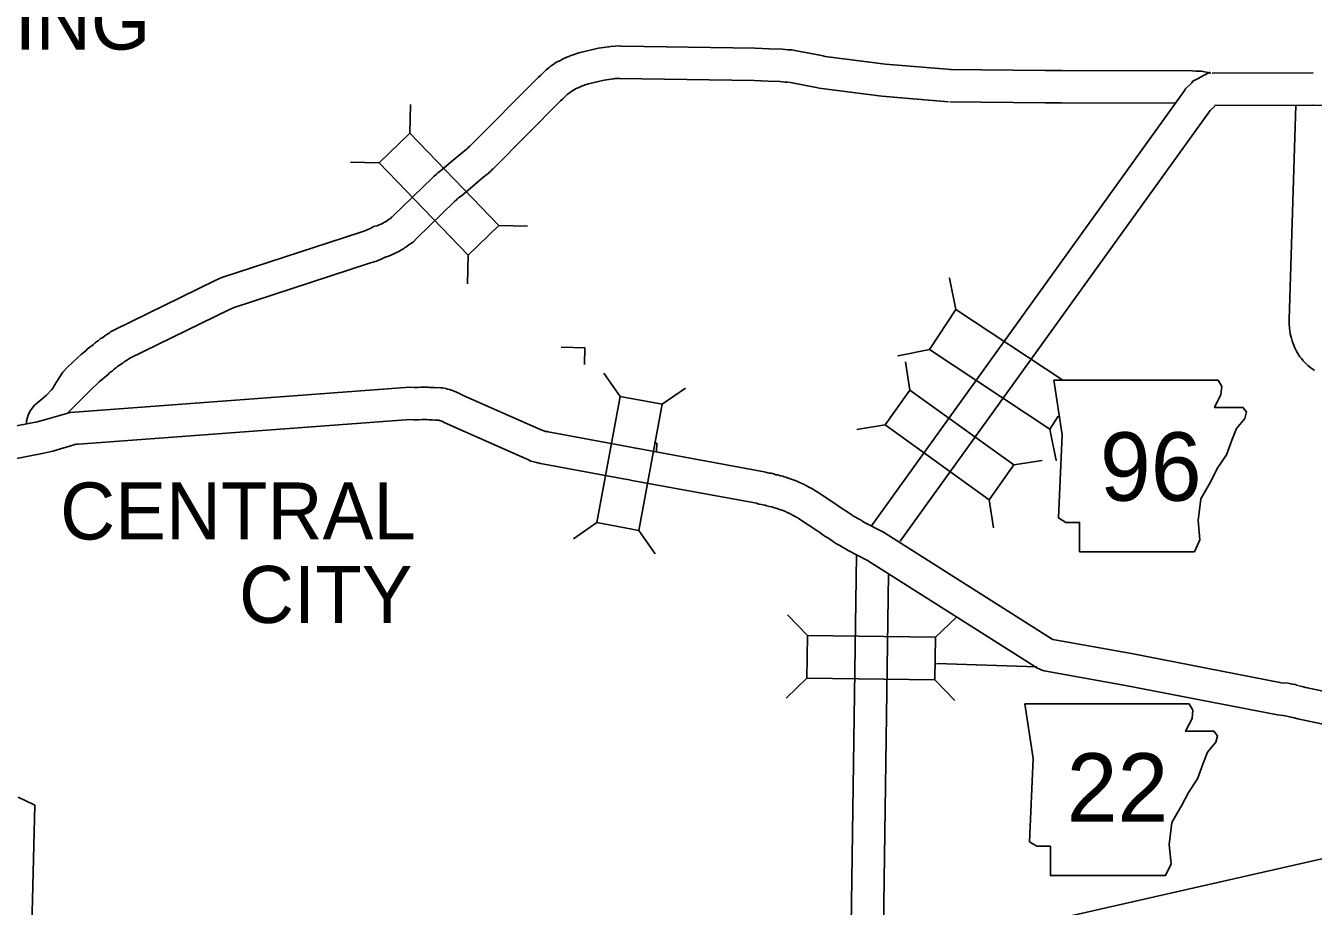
# Model space of a CAD drawing. Extents: x 1370567 to 1373900, y 377514 to 379648.
# Drawn here: x 1371037.6 to 1371156.9, y 379328.5 to 379410 of the extents above; entities that cross this region are included whole.
import ezdxf

# ---------------------------------------------------------------- set-up
doc = ezdxf.new("R2010")
doc.units = 0
doc.layers.add('Default', color=7, linetype='Continuous')
doc.layers.add('Survey Names', color=7, linetype='Continuous')

msp = doc.modelspace()

# ---------------------------------------------------------------- linework, layer by layer
at = {"layer": 'Default'}
for p, q in [((1371073.22, 379400.06), (1371073.27, 379402.7)), ((1371070.37, 379397.31), (1371067.73, 379397.36)), ((1371081.47, 379391.51), (1371084.11, 379391.46)), ((1371078.62, 379388.76), (1371078.57, 379386.12)), ((1371119.56, 379376.27), (1371119.14, 379378.87)), ((1371092.7, 379375.67), (1371091.2, 379377.84)), ((1371096.59, 379374.95), (1371098.77, 379376.45)), ((1371117.25, 379373.06), (1371114.64, 379372.63)), ((1371129.2, 379369.33), (1371131.81, 379369.75)), ((1371126.89, 379366.11), (1371127.31, 379363.51)), ((1371090.55, 379363.99), (1371088.38, 379362.49)), ((1371094.45, 379363.27), (1371095.95, 379361.1)), ((1371110.06, 379353.55), (1371108.22, 379355.44)), ((1371121.93, 379353.38), (1371123.83, 379355.22)), ((1371110, 379349.59), (1371108.1, 379347.75)), ((1371121.88, 379349.42), (1371123.72, 379347.52))]:
    msp.add_line(p, q, dxfattribs=at)
for points in [[(1371041.06, 379377.93), (1371041.51, 379378.39), (1371042.42, 379379.24), (1371042.81, 379379.58), (1371043.07, 379379.8), (1371043.21, 379379.91), (1371043.36, 379380.08), (1371043.78, 379380.4), (1371043.9, 379380.5), (1371044.06, 379380.63), (1371044.22, 379380.76), (1371044.33, 379380.84), (1371044.57, 379381.03), (1371044.74, 379381.12), (1371044.78, 379381.15), (1371044.97, 379381.29), (1371045.16, 379381.41), (1371045.3, 379381.5), (1371045.37, 379381.55), (1371045.49, 379381.65), (1371045.8, 379381.83), (1371055.2, 379386.42), (1371055.45, 379386.55), (1371055.66, 379386.63), (1371055.9, 379386.73), (1371068.58, 379390.87), (1371069.06, 379391.02), (1371069.34, 379391.14), (1371069.48, 379391.19), (1371069.57, 379391.23), (1371069.87, 379391.4), (1371070.15, 379391.47), (1371070.21, 379391.49), (1371070.39, 379391.57), (1371070.53, 379391.62), (1371070.62, 379391.67), (1371070.77, 379391.74), (1371070.89, 379391.81), (1371070.96, 379391.85), (1371071.02, 379391.89), (1371071.21, 379392.02), (1371071.32, 379392.09), (1371071.35, 379392.11), (1371071.43, 379392.17), (1371071.57, 379392.3), (1371071.6, 379392.31), (1371071.68, 379392.41), (1371075.31, 379395.91), (1371075.39, 379395.98), (1371075.48, 379396.09), (1371075.68, 379396.27), (1371075.81, 379396.38), (1371075.93, 379396.47), (1371076.09, 379396.59), (1371076.19, 379396.66), (1371077.08, 379397.42), (1371078.11, 379398.28), (1371078.3, 379398.42), (1371078.41, 379398.5), (1371078.49, 379398.57), (1371078.57, 379398.63), (1371078.61, 379398.69), (1371078.77, 379398.85), (1371085.13, 379405.24), (1371085.33, 379405.41), (1371085.44, 379405.52), (1371085.55, 379405.62), (1371085.64, 379405.72), (1371085.84, 379405.92), (1371086.09, 379406.11), (1371086.24, 379406.22), (1371086.41, 379406.34), (1371086.56, 379406.44), (1371086.78, 379406.62), (1371087.04, 379406.74), (1371087.23, 379406.83), (1371087.41, 379406.94), (1371087.66, 379407.04), (1371087.78, 379407.09), (1371087.95, 379407.16), (1371088.15, 379407.24), (1371088.36, 379407.32), (1371088.55, 379407.38), (1371088.69, 379407.43), (1371088.89, 379407.51), (1371090.69, 379407.92), (1371091.64, 379408.05), (1371091.85, 379408.09), (1371092.26, 379408.13), (1371092.51, 379408.16), (1371092.77, 379408.13), (1371092.83, 379408.13), (1371105.23, 379407.93), (1371106.52, 379407.87), (1371107.75, 379407.85), (1371108.25, 379407.78), (1371108.42, 379407.77)], [(1371108.36, 379407.77), (1371108.61, 379407.77), (1371109.06, 379407.68), (1371111.22, 379407.27), (1371111.49, 379407.23), (1371111.72, 379407.17), (1371117.28, 379406.45), (1371123.39, 379405.94)], [(1371147.38, 379405.72), (1371146.69, 379405.38), (1371146.33, 379405.16), (1371145.76, 379404.88), (1371145.68, 379404.72), (1371145.07, 379404.12), (1371145.04, 379404.04), (1371115.99, 379363.71)], [(1371147.44, 379405.62), (1371146.57, 379405.8), (1371146.05, 379405.81), (1371145.7, 379405.83), (1371133.62, 379405.86), (1371132.1, 379405.87), (1371123.28, 379405.95)], [(1371147.55, 379405.63), (1371156.91, 379405.65)], [(1371041.58, 379374.18), (1371043.61, 379376.24), (1371044.43, 379377.02), (1371044.77, 379377.31), (1371044.95, 379377.46), (1371045.25, 379377.69), (1371045.4, 379377.86), (1371045.66, 379378.06), (1371045.84, 379378.21), (1371045.97, 379378.32), (1371046.03, 379378.37), (1371046.14, 379378.45), (1371046.22, 379378.51), (1371046.31, 379378.56), (1371046.56, 379378.73), (1371046.65, 379378.8), (1371046.76, 379378.87), (1371047, 379379.03), (1371047.21, 379379.17), (1371047.23, 379379.19), (1371056.52, 379383.73), (1371056.67, 379383.8), (1371056.79, 379383.85), (1371056.94, 379383.91), (1371069.49, 379388.01), (1371070.13, 379388.21), (1371070.42, 379388.34), (1371070.58, 379388.39), (1371070.95, 379388.57), (1371070.96, 379388.57), (1371071.33, 379388.71), (1371071.47, 379388.77), (1371071.68, 379388.84), (1371071.94, 379388.97), (1371072.2, 379389.1), (1371072.44, 379389.24), (1371072.63, 379389.35), (1371072.73, 379389.43), (1371072.84, 379389.5), (1371073.01, 379389.61), (1371073.14, 379389.71), (1371073.33, 379389.84), (1371073.37, 379389.88), (1371073.56, 379390), (1371073.86, 379390.34), (1371077.36, 379393.72), (1371077.58, 379393.92), (1371077.65, 379394.01), (1371077.66, 379394.01), (1371077.69, 379394.04), (1371077.73, 379394.07), (1371077.85, 379394.16), (1371078.01, 379394.27), (1371079.02, 379395.13), (1371079.96, 379395.92), (1371080.09, 379396.02), (1371080.24, 379396.13), (1371080.36, 379396.23), (1371080.52, 379396.35), (1371080.73, 379396.54), (1371080.86, 379396.7), (1371080.93, 379396.77), (1371087.18, 379403.05), (1371087.37, 379403.22), (1371087.5, 379403.34), (1371087.65, 379403.48), (1371087.79, 379403.63), (1371087.8, 379403.64), (1371087.9, 379403.71), (1371088.01, 379403.8), (1371088.11, 379403.87), (1371088.35, 379404.03), (1371088.38, 379404.05), (1371088.64, 379404.19), (1371088.74, 379404.24), (1371088.81, 379404.27), (1371088.93, 379404.32), (1371089.09, 379404.39), (1371089.18, 379404.43), (1371089.31, 379404.47), (1371089.55, 379404.55), (1371089.77, 379404.63), (1371089.77, 379404.63), (1371091.23, 379404.97), (1371092.1, 379405.08), (1371092.23, 379405.11), (1371092.25, 379405.11), (1371092.51, 379405.13), (1371092.56, 379405.14), (1371092.65, 379405.13), (1371105.13, 379404.93), (1371106.42, 379404.87), (1371107.52, 379404.85), (1371107.97, 379404.79), (1371108.26, 379404.78)], [(1371108.3, 379404.77), (1371108.49, 379404.74), (1371110.73, 379404.31), (1371110.9, 379404.29), (1371111.15, 379404.22), (1371116.96, 379403.47), (1371123.14, 379402.95)], [(1371147.8, 379402.57), (1371147.38, 379402.15), (1371118.64, 379362.26)], [(1371144.17, 379402.83), (1371133.61, 379402.86), (1371132.08, 379402.87), (1371123.25, 379402.95)], [(1371147.77, 379402.63), (1371156.91, 379402.65)], [(1371155.3, 379402.66), (1371154.71, 379382.81), (1371154.69, 379382.65), (1371154.69, 379382.31), (1371154.72, 379382.1), (1371154.74, 379381.96), (1371154.76, 379381.78), (1371154.79, 379381.48), (1371154.85, 379381.25), (1371154.9, 379381.06), (1371154.97, 379380.82), (1371155.01, 379380.73), (1371155.02, 379380.7), (1371155.06, 379380.57), (1371155.12, 379380.42), (1371155.18, 379380.25), (1371155.3, 379380), (1371155.41, 379379.81), (1371155.49, 379379.64), (1371155.69, 379379.36), (1371155.83, 379379.18), (1371155.99, 379378.98), (1371156.17, 379378.78), (1371156.43, 379378.53), (1371156.55, 379378.44), (1371156.57, 379378.43), (1371156.69, 379378.33), (1371156.84, 379378.24), (1371156.9, 379378.19), (1371157.03, 379378.09)], [(1371228.89, 379398.42), (1371227.23, 379398.16), (1371227.01, 379398.16), (1371221.05, 379398.8), (1371208.7, 379399.63), (1371196.79, 379400.63), (1371189.7, 379401.3), (1371181.42, 379401.89), (1371179.4, 379402.07), (1371178.45, 379402.13), (1371177.74, 379402.15), (1371177.2, 379402.18), (1371176.73, 379402.21), (1371156.88, 379402.65)], [(1371133.72, 379377.2), (1371123.81, 379383.74), (1371123.22, 379386.64), (1371123.81, 379383.74), (1371121.36, 379380.02), (1371118.46, 379379.43), (1371121.36, 379380.02), (1371132.52, 379372.66), (1371133.11, 379369.76), (1371132.52, 379372.66), (1371133.3, 379373.85)], [(1371089.42, 379378.65), (1371089.43, 379380.19), (1371087.23, 379380.23)], [(1371041.06, 379377.93), (1371040.44, 379376.98), (1371040.36, 379376.82), (1371040.28, 379376.67), (1371040.17, 379376.46), (1371040.17, 379376.46), (1371040.02, 379376.3), (1371039.57, 379375.8), (1371038.77, 379375.11), (1371038.45, 379374.88), (1371038.04, 379374.34), (1371037.86, 379373.94), (1371037.79, 379373.74), (1371037.77, 379373.63), (1371037.71, 379373.42), (1371037.7, 379373.17)], [(1371041.74, 379374.2), (1371073.23, 379376.54), (1371073.62, 379376.51), (1371073.76, 379376.52), (1371073.98, 379376.52), (1371074.22, 379376.53), (1371074.43, 379376.54), (1371074.64, 379376.55), (1371074.93, 379376.53), (1371075.05, 379376.52), (1371075.21, 379376.51), (1371075.3, 379376.5), (1371075.47, 379376.5), (1371075.58, 379376.49), (1371075.79, 379376.51), (1371076.07, 379376.47), (1371076.27, 379376.46), (1371076.55, 379376.4), (1371076.72, 379376.36), (1371076.9, 379376.31), (1371077.09, 379376.26), (1371077.34, 379376.17), (1371077.81, 379375.94), (1371077.93, 379375.89), (1371078.06, 379375.82), (1371078.06, 379375.82), (1371078.16, 379375.78), (1371085.19, 379372.67), (1371085.4, 379372.57), (1371085.8, 379372.44), (1371085.81, 379372.44), (1371085.94, 379372.42), (1371086.04, 379372.39), (1371093.7, 379370.97), (1371094.16, 379370.89)], [(1371007.45, 379367.98), (1371007.71, 379367.92), (1371007.74, 379367.91), (1371007.99, 379367.89), (1371008, 379367.89), (1371008.25, 379367.94), (1371008.36, 379367.93), (1371008.43, 379367.95), (1371008.66, 379367.98), (1371008.77, 379367.99), (1371008.93, 379368.01), (1371009.07, 379368.03), (1371023.16, 379370.33), (1371038.68, 379373.34), (1371039.38, 379373.5), (1371041.74, 379374.2)], [(1371042.12, 379371.22), (1371073.25, 379373.53), (1371073.6, 379373.51), (1371073.82, 379373.52), (1371074.06, 379373.52), (1371074.37, 379373.54), (1371074.59, 379373.54), (1371074.64, 379373.55), (1371074.69, 379373.54), (1371074.81, 379373.53), (1371074.98, 379373.52), (1371075.16, 379373.51), (1371075.29, 379373.5), (1371075.57, 379373.47), (1371075.72, 379373.49), (1371075.86, 379373.48), (1371075.89, 379373.47), (1371075.97, 379373.45), (1371076.09, 379373.42), (1371076.18, 379373.39), (1371076.48, 379373.24), (1371076.63, 379373.18), (1371076.68, 379373.15), (1371076.9, 379373.05), (1371077.02, 379373), (1371083.95, 379369.93), (1371084.17, 379369.83), (1371084.43, 379369.69), (1371084.72, 379369.61), (1371084.97, 379369.56), (1371085.05, 379369.54), (1371085.23, 379369.5), (1371085.32, 379369.47), (1371093.16, 379368.02), (1371093.62, 379367.94)], [(1371040.87, 379370.82), (1371042.43, 379371.28)], [(1371096.08, 379370.58), (1371096.1, 379371.34), (1371095.85, 379371.34)], [(1371006.77, 379365.05), (1371007.26, 379364.94), (1371007.48, 379364.93), (1371007.57, 379364.92), (1371007.88, 379364.86), (1371008.44, 379364.91), (1371009.05, 379365.01), (1371009.13, 379365.01), (1371009.31, 379365.04), (1371009.51, 379365.06), (1371023.69, 379367.38), (1371039.31, 379370.41), (1371040.14, 379370.6), (1371040.87, 379370.82)], [(1371094.18, 379370.88), (1371106.04, 379368.7), (1371106.29, 379368.63), (1371106.39, 379368.61), (1371106.52, 379368.58), (1371106.69, 379368.56), (1371107.01, 379368.47), (1371107.14, 379368.43), (1371107.29, 379368.41), (1371107.56, 379368.34), (1371107.79, 379368.28), (1371107.9, 379368.24), (1371108.09, 379368.19), (1371108.25, 379368.12), (1371108.3, 379368.1), (1371108.56, 379368.03), (1371108.82, 379367.93), (1371108.92, 379367.89), (1371109.09, 379367.82), (1371109.28, 379367.74), (1371109.49, 379367.64), (1371109.63, 379367.58), (1371109.82, 379367.49), (1371109.92, 379367.43), (1371110.11, 379367.34), (1371110.25, 379367.26), (1371110.46, 379367.15), (1371110.52, 379367.12), (1371110.76, 379366.98), (1371110.95, 379366.84), (1371112.7, 379365.7), (1371112.93, 379365.53), (1371113.2, 379365.35), (1371113.41, 379365.21), (1371113.62, 379365.07), (1371113.84, 379364.93), (1371114.07, 379364.78), (1371114.2, 379364.68), (1371114.28, 379364.62), (1371114.51, 379364.5), (1371114.73, 379364.38), (1371114.97, 379364.24), (1371115.16, 379364.12), (1371115.3, 379364.03), (1371117.12, 379363.1), (1371132.75, 379353.2), (1371132.81, 379353.16), (1371132.81, 379353.16), (1371140.08, 379351.86), (1371154, 379349.16), (1371154.61, 379349.11), (1371154.85, 379349.05), (1371154.96, 379349.03), (1371155.27, 379348.99), (1371155.38, 379348.94), (1371155.53, 379348.9)], [(1371093.63, 379367.93), (1371105.34, 379365.78), (1371105.57, 379365.71), (1371105.81, 379365.67), (1371105.97, 379365.63), (1371106.07, 379365.62), (1371106.14, 379365.6), (1371106.28, 379365.55), (1371106.54, 379365.48), (1371106.76, 379365.45), (1371106.83, 379365.43), (1371106.84, 379365.43), (1371106.93, 379365.39), (1371107.12, 379365.34), (1371107.25, 379365.29), (1371107.48, 379365.22), (1371107.6, 379365.19), (1371107.7, 379365.15), (1371107.8, 379365.1), (1371107.95, 379365.05), (1371108.04, 379365.01), (1371108.26, 379364.9), (1371108.36, 379364.86), (1371108.45, 379364.82), (1371108.59, 379364.75), (1371108.69, 379364.69), (1371108.8, 379364.63), (1371108.99, 379364.54), (1371109.02, 379364.51), (1371109.16, 379364.44), (1371109.24, 379364.38), (1371111.01, 379363.21), (1371111.22, 379363.07), (1371111.5, 379362.87), (1371111.77, 379362.69), (1371112.02, 379362.54), (1371112.18, 379362.43), (1371112.31, 379362.35), (1371112.49, 379362.21), (1371112.76, 379362.04), (1371113.05, 379361.88), (1371113.23, 379361.77), (1371113.41, 379361.67), (1371113.58, 379361.57), (1371113.83, 379361.41), (1371115.63, 379360.49), (1371131.13, 379350.67), (1371131.3, 379350.56), (1371131.38, 379350.52), (1371131.59, 379350.41), (1371131.78, 379350.34), (1371132, 379350.26), (1371139.53, 379348.91), (1371153.6, 379346.18), (1371154.13, 379346.14), (1371154.32, 379346.1), (1371154.75, 379346.01), (1371154.88, 379345.98)], [(1371114.6, 379360.98), (1371114.08, 379324.52)], [(1371117.58, 379359.23), (1371117.08, 379324.37)], [(1371131.32, 379350.65), (1371122.03, 379350.94)], [(1371155.58, 379348.89), (1371155.7, 379348.86), (1371155.89, 379348.82), (1371156.22, 379348.72), (1371156.23, 379348.72), (1371162.83, 379347.32)], [(1371154.83, 379345.99), (1371155.03, 379345.94), (1371155.16, 379345.91), (1371155.49, 379345.81), (1371162.07, 379344.42)], [(1371037.53, 379299.24), (1371038.47, 379337.82), (1371038.34, 379337.88), (1371036.94, 379338.56)]]:
    msp.add_lwpolyline(points, dxfattribs=at)
for points in [[(1371070.37, 379397.31), (1371078.62, 379388.76), (1371081.47, 379391.51), (1371073.22, 379400.06)], [(1371132.9, 379377.2), (1371133.66, 379372.13), (1371133.32, 379364.43), (1371134, 379364.01), (1371135.27, 379364.01), (1371135.27, 379361.3), (1371145.92, 379361.3), (1371146.43, 379362.4), (1371146.26, 379364.18), (1371146.52, 379366.21), (1371147.45, 379367.81), (1371148.04, 379369), (1371148.88, 379370.27), (1371149.39, 379371.62), (1371149.81, 379372.72), (1371150.58, 379373.65), (1371150.75, 379374.24), (1371150.41, 379374.66), (1371147.78, 379374.66), (1371148.38, 379375.85), (1371148.46, 379376.61), (1371148.11, 379377.19)], [(1371129.2, 379369.33), (1371119.56, 379376.27), (1371117.25, 379373.06), (1371126.89, 379366.11)], [(1371094.45, 379363.27), (1371096.59, 379374.95), (1371092.7, 379375.67), (1371090.55, 379363.99)], [(1371110, 379349.59), (1371121.88, 379349.42), (1371121.93, 379353.38), (1371110.06, 379353.55)], [(1371130.22, 379347.22), (1371130.98, 379342.14), (1371130.64, 379334.44), (1371131.31, 379334.02), (1371132.58, 379334.02), (1371132.58, 379331.31), (1371143.24, 379331.31), (1371143.75, 379332.41), (1371143.58, 379334.19), (1371143.83, 379336.22), (1371144.76, 379337.83), (1371145.36, 379339.01), (1371146.2, 379340.28), (1371146.71, 379341.63), (1371147.13, 379342.73), (1371147.89, 379343.66), (1371148.06, 379344.25), (1371147.73, 379344.68), (1371145.1, 379344.68), (1371145.7, 379345.86), (1371145.78, 379346.62), (1371145.43, 379347.21)]]:
    msp.add_lwpolyline(points, close=True, dxfattribs=at)
at = {"layer": 'Survey Names'}
msp.add_line((1371498.51, 379409.91), (1370792.1, 379250.17), dxfattribs=at)

# ---------------------------------------------------------------- texts
at = {"layer": 'Default'}
for s, height, p in [('BARLING', 5.28, (1371018.17, 379407.8)), ('96', 6.336, (1371137.16, 379366.02)), ('CENTRAL', 5.28, (1371040.82, 379362.43)), ('CITY', 5.28, (1371057.39, 379354.7)), ('22', 6.336, (1371134.08, 379336.3))]:
    msp.add_text(s, height=height, dxfattribs=at).set_placement(p)

doc.saveas('drawing.dxf')
